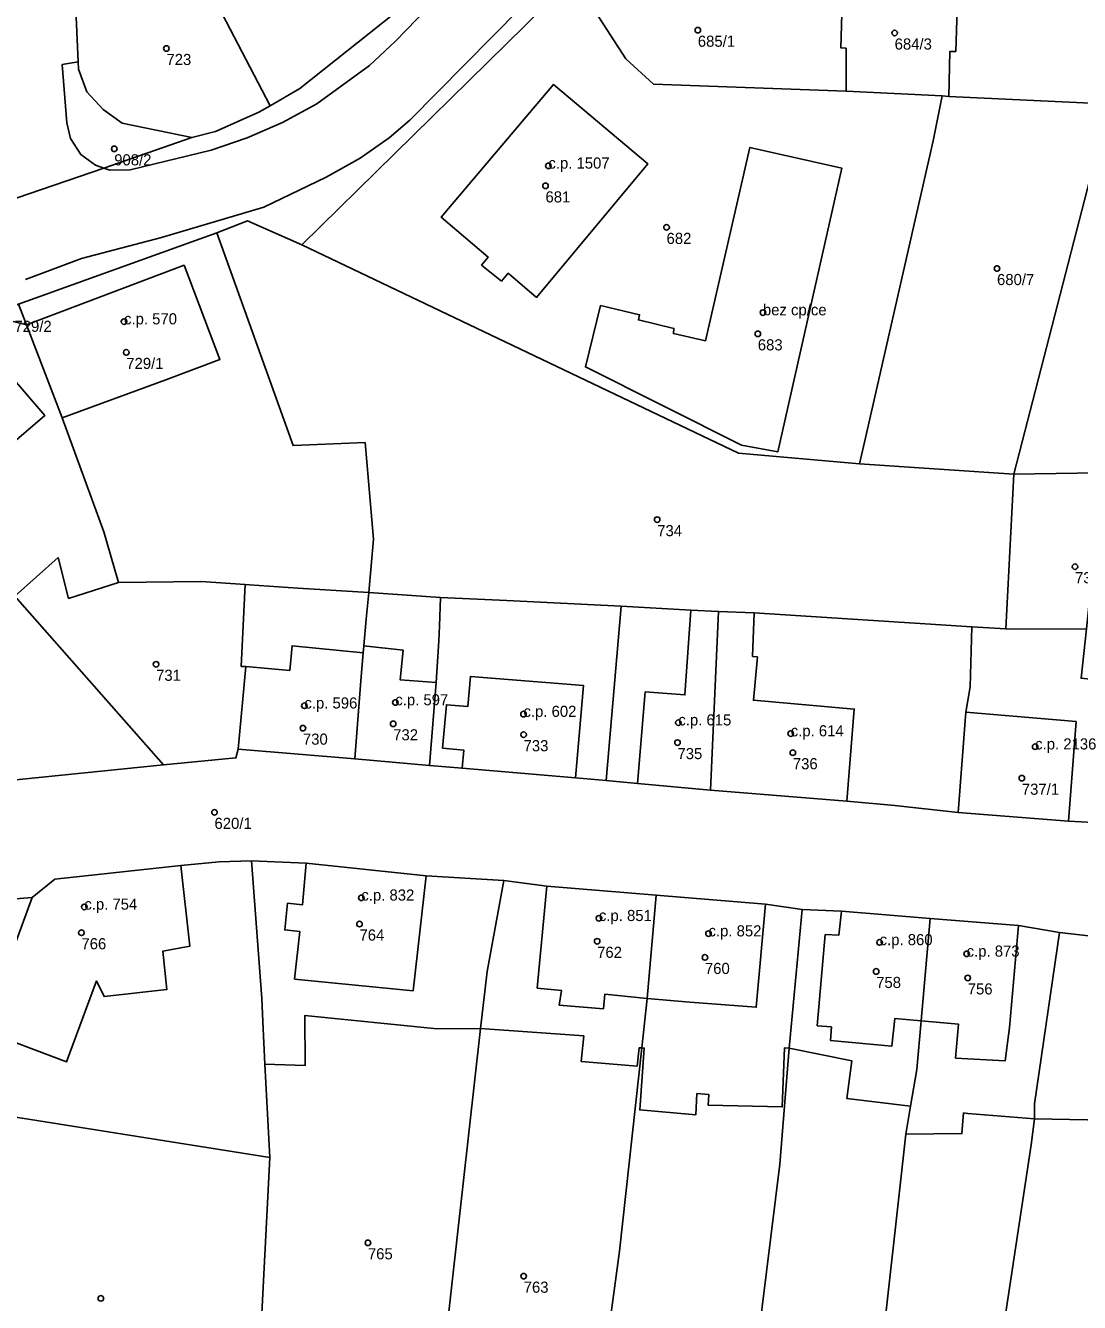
# Model space of a CAD drawing. Extents: x -878211 to -870363, y -1058464 to -1052522.
# Drawn here: x -874670.5 to -874575.8, y -1056540.4 to -1056425.6 of the extents above; entities that cross this region are included whole.
import ezdxf

# ---------------------------------------------------------------- set-up
doc = ezdxf.new("R2010")
doc.units = 0
for name, color, linetype in [('Vrstva 50', 7, 'Continuous'), ('Vrstva 51', 7, 'Continuous'), ('Vrstva 52', 7, 'Continuous')]:
    doc.layers.add(name, color=color, linetype=linetype)

msp = doc.modelspace()

# ---------------------------------------------------------------- linework, layer by layer
at = {"layer": 'Vrstva 50'}
for centre in [(-874610.12, -1056426.00994), (-874592.43, -1056426.25994), (-874657.88, -1056427.64994), (-874662.57, -1056436.66994), (-874623.55, -1056438.19994), (-874623.81, -1056439.99994), (-874612.93, -1056443.72994), (-874583.23, -1056447.42994), (-874604.27, -1056451.38994), (-874661.69, -1056452.19994), (-874604.73, -1056453.29994), (-874661.49, -1056454.96994), (-874613.77, -1056469.99994), (-874576.22, -1056474.22994), (-874658.81, -1056482.99994), (-874645.48, -1056486.72994), (-874637.31, -1056486.43994), (-874625.79, -1056487.47994), (-874645.61, -1056488.73994), (-874637.5, -1056488.34994), (-874611.87, -1056488.24994), (-874601.77, -1056489.22994), (-874625.78, -1056489.32994), (-874611.95, -1056490.03994), (-874579.8, -1056490.40994), (-874601.58, -1056490.94994), (-874581, -1056493.23994), (-874653.56, -1056496.30994), (-874640.36, -1056503.98994), (-874665.26, -1056504.80994), (-874640.53, -1056506.34994), (-874619.01, -1056505.82994), (-874665.52, -1056507.12994), (-874609.16, -1056507.20994), (-874619.17, -1056507.89994), (-874593.78, -1056507.99994), (-874609.48, -1056509.34994), (-874585.96, -1056509.02994), (-874594.09, -1056510.60994), (-874585.86, -1056511.18994), (-874639.77, -1056534.99994), (-874625.77, -1056537.99994), (-874663.78, -1056539.99994)]:
    msp.add_circle(centre, 0.25, dxfattribs=at)
at = {"layer": 'Vrstva 51'}
for points in [[(-874672.43, -1056441.48), (-874663.52, -1056438.4), (-874664.27, -1056438.15), (-874665.57, -1056437.18), (-874666.51, -1056435.75), (-874666.84, -1056434.34), (-874667.25, -1056429.08), (-874665.8, -1056428.86), (-874666.31, -1056417.34), (-874666.97, -1056404.89), (-874667.53, -1056394.14), (-874668.2, -1056381.65), (-874668.93, -1056368.46), (-874669.41, -1056360.11), (-874669.83, -1056351.48), (-874670.17, -1056342.03), (-874670.53, -1056332.02), (-874670.03, -1056324.55), (-874671.48, -1056324.45)], [(-874576.09, -1056363.83), (-874637.28, -1056426.98), (-874639.63, -1056429.18), (-874644.37, -1056432.62), (-874647.45, -1056434.31), (-874650.61, -1056435.68), (-874653.87, -1056436.8), (-874661.14, -1056438.57), (-874662.97, -1056438.58), (-874663.52, -1056438.4), (-874672.43, -1056441.48)], [(-874636.41, -1056423.72), (-874645.88, -1056431.25), (-874648.57, -1056432.81), (-874649.57, -1056433.39), (-874653.48, -1056435.1), (-874655.6, -1056435.66), (-874663.52, -1056438.4), (-874662.97, -1056438.58), (-874661.14, -1056438.57), (-874653.87, -1056436.8), (-874650.61, -1056435.68), (-874647.45, -1056434.31), (-874644.37, -1056432.62), (-874639.63, -1056429.18), (-874637.28, -1056426.98), (-874576.09, -1056363.83)], [(-874671.18, -1056450.63), (-874653.34, -1056444.21), (-874650.6, -1056443.14), (-874645.72, -1056445.3), (-874620.62, -1056420.65), (-874615.24, -1056415.24), (-874602.69, -1056402.62), (-874599.67, -1056399.64), (-874599.31, -1056399.32), (-874597.3, -1056397.35), (-874586.71, -1056386.96), (-874576.54, -1056376.81), (-874577.85, -1056375.68), (-874596.3, -1056393.88), (-874635.99, -1056434.09), (-874637.85, -1056435.67), (-874640.47, -1056437.51), (-874643.52, -1056439.22), (-874649.14, -1056441.92), (-874658.33, -1056444.65), (-874665.5, -1056446.52), (-874670.55, -1056448.41)], [(-874670.55, -1056448.41), (-874665.5, -1056446.52), (-874658.33, -1056444.65), (-874649.14, -1056441.92), (-874643.52, -1056439.22), (-874640.47, -1056437.51), (-874637.85, -1056435.67), (-874635.99, -1056434.09), (-874596.3, -1056393.88)], [(-874520.11, -1056504.57), (-874525.53, -1056503.93), (-874528.18, -1056503.7), (-874543.95, -1056501.72), (-874551.76, -1056500.67), (-874554.82, -1056500.14), (-874564.14, -1056498.79), (-874571, -1056497.81), (-874573.41, -1056497.27), (-874576.8, -1056497.11), (-874586.73, -1056496.31), (-874592.41, -1056495.69), (-874596.73, -1056495.3), (-874608.98, -1056494.31), (-874615.54, -1056493.73), (-874618.35, -1056493.44), (-874621.12, -1056493.2), (-874631.31, -1056492.35), (-874634.23, -1056492.09), (-874640.95, -1056491.51), (-874651.42, -1056490.62), (-874651.63, -1056491.41), (-874658.14, -1056492.03), (-874672.92, -1056493.55)], [(-874684.86, -1056505.16), (-874669.94, -1056503.95), (-874667.91, -1056502.32), (-874656.59, -1056501.1), (-874653.13, -1056500.77), (-874650.24, -1056500.68), (-874645.32, -1056500.89), (-874634.55, -1056502.01), (-874627.57, -1056502.45), (-874623.69, -1056502.93), (-874613.86, -1056503.75), (-874604.05, -1056504.57), (-874600.74, -1056505.04), (-874597.22, -1056505.19), (-874589.24, -1056505.84), (-874581.3, -1056506.47), (-874577.6, -1056507.11), (-874573.96, -1056507.53)], [(-874674.34, -1056515.92), (-874669.94, -1056503.95), (-874684.86, -1056505.16)]]:
    msp.add_lwpolyline(points, dxfattribs=at)
for points in [[(-874583.57, -1056418.49), (-874586.64, -1056418.34), (-874591.8, -1056418.17), (-874591.85, -1056419.68), (-874597.02, -1056419.51), (-874597.28, -1056427.58), (-874596.8, -1056427.63), (-874596.8, -1056431.5), (-874588.16, -1056431.92), (-874587.55, -1056431.96), (-874575.47, -1056432.55), (-874573.16, -1056432.7), (-874570.27, -1056432.92), (-874569.39, -1056432.89), (-874571.8, -1056418.71), (-874572.76, -1056413.05), (-874583.42, -1056409.27)], [(-874645.88, -1056431.25), (-874636.41, -1056423.72), (-874643.56, -1056414.81), (-874649.88, -1056418.74), (-874653.1, -1056416.69), (-874656.83, -1056416.94), (-874648.57, -1056432.81)], [(-874615.24, -1056415.24), (-874620.62, -1056420.65), (-874620.73, -1056422.16), (-874616.6, -1056428.57), (-874614.09, -1056430.86), (-874596.8, -1056431.5), (-874596.8, -1056427.63), (-874597.28, -1056427.58), (-874597.02, -1056419.51), (-874608.94, -1056421.13)], [(-874648.57, -1056432.81), (-874656.83, -1056416.94), (-874666.31, -1056417.34), (-874665.8, -1056428.86), (-874665.77, -1056429.5), (-874665.02, -1056431.54), (-874663.58, -1056433.14), (-874661.85, -1056434.37), (-874655.6, -1056435.66), (-874653.48, -1056435.1), (-874649.57, -1056433.39)], [(-874620.62, -1056420.65), (-874645.72, -1056445.3), (-874606.46, -1056464.04), (-874595.59, -1056464.97), (-874595.05, -1056462.65), (-874588.96, -1056435.96), (-874588.16, -1056431.92), (-874596.8, -1056431.5), (-874614.09, -1056430.86), (-874616.6, -1056428.57), (-874620.73, -1056422.16)], [(-874663.52, -1056438.4), (-874655.6, -1056435.66), (-874661.85, -1056434.37), (-874663.58, -1056433.14), (-874665.02, -1056431.54), (-874665.77, -1056429.5), (-874665.8, -1056428.86), (-874667.25, -1056429.08), (-874666.84, -1056434.34), (-874666.51, -1056435.75), (-874665.57, -1056437.18), (-874664.27, -1056438.15)], [(-874623.1, -1056430.89), (-874633.19, -1056442.81), (-874628.97, -1056446.4), (-874629.56, -1056447.12), (-874627.78, -1056448.56), (-874627.16, -1056447.86), (-874624.63, -1056450.02), (-874614.62, -1056438.02)], [(-874623.1, -1056430.89), (-874614.62, -1056438.02), (-874624.63, -1056450.02), (-874627.16, -1056447.86), (-874627.78, -1056448.56), (-874629.56, -1056447.12), (-874628.97, -1056446.4), (-874633.19, -1056442.81)], [(-874575.47, -1056432.55), (-874587.55, -1056431.96), (-874588.16, -1056431.92), (-874588.96, -1056435.96), (-874595.05, -1056462.65), (-874595.59, -1056464.97), (-874581.72, -1056465.9), (-874573.16, -1056432.7)], [(-874573.16, -1056432.7), (-874581.72, -1056465.9), (-874570.34, -1056465.73), (-874570.27, -1056432.92)], [(-874612.31, -1056453.28), (-874609.43, -1056453.92), (-874605.44, -1056436.55), (-874597.19, -1056438.4), (-874602.93, -1056463.92), (-874606.18, -1056463.31), (-874620.22, -1056456.28), (-874618.86, -1056450.76), (-874615.36, -1056451.58), (-874615.46, -1056452.05), (-874612.27, -1056452.81)], [(-874612.31, -1056453.28), (-874612.27, -1056452.81), (-874615.46, -1056452.05), (-874615.36, -1056451.58), (-874618.86, -1056450.76), (-874620.22, -1056456.28), (-874606.18, -1056463.31), (-874602.93, -1056463.92), (-874597.19, -1056438.4), (-874605.44, -1056436.55), (-874609.43, -1056453.92)], [(-874640.02, -1056463.08), (-874639.27, -1056471.77), (-874639.69, -1056476.55), (-874633.25, -1056477), (-874627.3, -1056477.27), (-874617.01, -1056477.79), (-874610.74, -1056478.15), (-874608.25, -1056478.25), (-874605.05, -1056478.38), (-874585.5, -1056479.63), (-874582.45, -1056479.82), (-874581.72, -1056465.9), (-874595.59, -1056464.97), (-874606.46, -1056464.04), (-874645.72, -1056445.3), (-874650.6, -1056443.14), (-874653.34, -1056444.21), (-874646.49, -1056463.34)], [(-874671.18, -1056450.63), (-874670.46, -1056452.49), (-874667.26, -1056460.84), (-874663.5, -1056471.11), (-874663.24, -1056472.03), (-874662.19, -1056475.65), (-874654.76, -1056475.57), (-874650.8, -1056475.84), (-874650.41, -1056475.87), (-874646.08, -1056476.17), (-874639.69, -1056476.55), (-874639.27, -1056471.77), (-874640.02, -1056463.08), (-874646.49, -1056463.34), (-874653.34, -1056444.21)], [(-874673.94, -1056451.62), (-874670.46, -1056452.49), (-874671.18, -1056450.63)], [(-874673.94, -1056451.62), (-874686.86, -1056459.52), (-874671.51, -1056476.89), (-874667.61, -1056473.41), (-874666.67, -1056477.08), (-874662.19, -1056475.65), (-874663.24, -1056472.03), (-874663.5, -1056471.11), (-874667.26, -1056460.84), (-874670.46, -1056452.49)], [(-874686.86, -1056459.52), (-874698.53, -1056469.97), (-874684.07, -1056486.33), (-874681.76, -1056489.14), (-874677.72, -1056494.05), (-874672.92, -1056493.55), (-874658.14, -1056492.03), (-874671.51, -1056476.89)], [(-874575.19, -1056479.82), (-874574.91, -1056477.25), (-874571.4, -1056477.64), (-874570.34, -1056465.73), (-874581.72, -1056465.9), (-874582.45, -1056479.82), (-874582.05, -1056479.85)], [(-874650.8, -1056475.84), (-874654.76, -1056475.57), (-874662.19, -1056475.65), (-874666.67, -1056477.08), (-874667.61, -1056473.41), (-874671.51, -1056476.89), (-874658.14, -1056492.03), (-874651.63, -1056491.41), (-874651.42, -1056490.62), (-874650.75, -1056483.21), (-874651.15, -1056483.19)], [(-874650.41, -1056475.87), (-874650.8, -1056475.84), (-874651.15, -1056483.19), (-874650.75, -1056483.21), (-874651.42, -1056490.62), (-874640.95, -1056491.51), (-874640.37, -1056484.11), (-874640.21, -1056481.98), (-874640.15, -1056481.35), (-874639.92, -1056478.96), (-874639.69, -1056476.55), (-874646.08, -1056476.17)], [(-874639.69, -1056476.55), (-874639.92, -1056478.96), (-874640.15, -1056481.35), (-874640.21, -1056481.98), (-874640.37, -1056484.11), (-874640.95, -1056491.51), (-874634.23, -1056492.09), (-874633.65, -1056484.63), (-874633.4, -1056480.88), (-874633.34, -1056479.58), (-874633.25, -1056477)], [(-874633.25, -1056477), (-874633.34, -1056479.58), (-874633.4, -1056480.88), (-874633.65, -1056484.63), (-874634.23, -1056492.09), (-874631.31, -1056492.35), (-874621.12, -1056493.2), (-874618.35, -1056493.44), (-874617.01, -1056477.79), (-874627.3, -1056477.27)], [(-874618.35, -1056493.44), (-874615.54, -1056493.73), (-874608.98, -1056494.31), (-874608.25, -1056478.25), (-874610.74, -1056478.15), (-874617.01, -1056477.79)], [(-874592.41, -1056495.69), (-874586.73, -1056496.31), (-874586.04, -1056487.32), (-874585.85, -1056486.25), (-874585.64, -1056485.03), (-874585.5, -1056479.63), (-874605.05, -1056478.38), (-874608.25, -1056478.25), (-874608.98, -1056494.31), (-874596.73, -1056495.3)], [(-874575.19, -1056479.82), (-874582.05, -1056479.85), (-874582.45, -1056479.82), (-874585.5, -1056479.63), (-874585.64, -1056485.03), (-874585.85, -1056486.25), (-874586.04, -1056487.32), (-874586.73, -1056496.31), (-874576.8, -1056497.11), (-874573.41, -1056497.27), (-874572.47, -1056488.75), (-874572.07, -1056484.65), (-874575.67, -1056484.25)], [(-874669.94, -1056503.95), (-874674.34, -1056515.92), (-874675.79, -1056523.03), (-874648.58, -1056527.34), (-874649.03, -1056518.95), (-874649.23, -1056515.1), (-874649.31, -1056513.05), (-874650.24, -1056500.68), (-874653.13, -1056500.77), (-874656.59, -1056501.1), (-874667.91, -1056502.32)], [(-874649.03, -1056518.95), (-874645.4, -1056519.05), (-874645.43, -1056514.56), (-874633.55, -1056515.76), (-874629.65, -1056515.74), (-874629.05, -1056510.6), (-874627.57, -1056502.45), (-874634.55, -1056502.01), (-874645.32, -1056500.89), (-874650.24, -1056500.68), (-874649.31, -1056513.05), (-874649.23, -1056515.1)], [(-874615.16, -1056517.48), (-874614.67, -1056513.04), (-874613.86, -1056503.75), (-874623.69, -1056502.93), (-874627.57, -1056502.45), (-874629.05, -1056510.6), (-874629.65, -1056515.74), (-874620.37, -1056516.41), (-874620.59, -1056518.7), (-874615.56, -1056519.12), (-874615.38, -1056517.47)], [(-874615.16, -1056517.48), (-874614.93, -1056517.5), (-874615.34, -1056523.05), (-874610.3, -1056523.49), (-874610.2, -1056521.59), (-874609.12, -1056521.68), (-874609.18, -1056522.63), (-874602.53, -1056522.79), (-874602.34, -1056517.48), (-874601.9, -1056517.52), (-874600.74, -1056505.04), (-874604.05, -1056504.57), (-874613.86, -1056503.75), (-874614.67, -1056513.04)], [(-874601.9, -1056517.52), (-874596.27, -1056518.65), (-874596.73, -1056522.02), (-874591, -1056522.73), (-874590.44, -1056519.43), (-874590.05, -1056515.04), (-874589.24, -1056505.84), (-874597.22, -1056505.19), (-874600.74, -1056505.04)], [(-874591.42, -1056525.23), (-874586.38, -1056525.19), (-874586.24, -1056523.33), (-874585.85, -1056523.38), (-874579.86, -1056523.86), (-874579.86, -1056522.5), (-874577.6, -1056507.11), (-874581.3, -1056506.47), (-874589.24, -1056505.84), (-874590.05, -1056515.04), (-874590.44, -1056519.43), (-874591, -1056522.73)], [(-874570.32, -1056524.04), (-874569.56, -1056518.17), (-874568.29, -1056508.31), (-874573.96, -1056507.53), (-874577.6, -1056507.11), (-874579.86, -1056522.5), (-874579.86, -1056523.86)], [(-874650.26, -1056560.03), (-874634.87, -1056562.35), (-874629.65, -1056515.74), (-874633.55, -1056515.76), (-874645.43, -1056514.56), (-874645.4, -1056519.05), (-874649.03, -1056518.95), (-874648.58, -1056527.34)], [(-874634.87, -1056562.35), (-874621.01, -1056564.34), (-874617.15, -1056535.74), (-874615.16, -1056517.48), (-874615.38, -1056517.47), (-874615.56, -1056519.12), (-874620.59, -1056518.7), (-874620.37, -1056516.41), (-874629.65, -1056515.74)], [(-874615.16, -1056517.48), (-874617.15, -1056535.74), (-874621.01, -1056564.34), (-874616.41, -1056565.38), (-874607.53, -1056566.65), (-874602.76, -1056527.92), (-874601.9, -1056517.52), (-874602.34, -1056517.48), (-874602.53, -1056522.79), (-874609.18, -1056522.63), (-874609.12, -1056521.68), (-874610.2, -1056521.59), (-874610.3, -1056523.49), (-874615.34, -1056523.05), (-874614.93, -1056517.5)], [(-874601.9, -1056517.52), (-874602.76, -1056527.92), (-874607.53, -1056566.65), (-874597.2, -1056568.17), (-874596.21, -1056568.31), (-874591.42, -1056525.23), (-874591, -1056522.73), (-874596.73, -1056522.02), (-874596.27, -1056518.65)], [(-874652.64, -1056559.87), (-874650.26, -1056560.03), (-874648.58, -1056527.34), (-874675.79, -1056523.03), (-874680.11, -1056555.4), (-874669.62, -1056557.07)], [(-874596.21, -1056568.31), (-874586.74, -1056569.75), (-874580.15, -1056526.19), (-874579.86, -1056523.86), (-874585.85, -1056523.38), (-874586.24, -1056523.33), (-874586.38, -1056525.19), (-874591.42, -1056525.23)], [(-874580.15, -1056526.19), (-874586.74, -1056569.75), (-874578.03, -1056571.11), (-874570.82, -1056527.91), (-874570.32, -1056524.04), (-874579.86, -1056523.86)]]:
    msp.add_lwpolyline(points, close=True, dxfattribs=at)
at = {"layer": 'Vrstva 52'}
for points in [[(-874586.92, -1056427.91), (-874586.64, -1056418.34), (-874591.8, -1056418.17), (-874591.85, -1056419.68), (-874597.02, -1056419.51), (-874597.28, -1056427.58), (-874596.8, -1056427.63), (-874596.8, -1056431.5), (-874588.16, -1056431.92), (-874587.55, -1056431.96), (-874587.47, -1056427.91)], [(-874633.19, -1056442.81), (-874628.97, -1056446.4), (-874629.56, -1056447.12), (-874627.78, -1056448.56), (-874627.16, -1056447.86), (-874624.63, -1056450.02), (-874614.62, -1056438.02), (-874623.1, -1056430.89)], [(-874615.36, -1056451.58), (-874618.86, -1056450.76), (-874620.22, -1056456.28), (-874606.18, -1056463.31), (-874602.93, -1056463.92), (-874597.19, -1056438.4), (-874605.44, -1056436.55), (-874609.43, -1056453.92), (-874612.31, -1056453.28), (-874612.27, -1056452.81), (-874615.46, -1056452.05)], [(-874670.46, -1056452.49), (-874667.26, -1056460.84), (-874657.92, -1056457.42), (-874653.07, -1056455.6), (-874656.29, -1056447.13)], [(-874673.62, -1056458.49), (-874675.21, -1056456.73), (-874682.08, -1056462.72), (-874677.41, -1056468.07), (-874670.91, -1056462.44), (-874670.51, -1056462.1), (-874668.81, -1056460.65), (-874671.91, -1056457.02)], [(-874615.54, -1056493.73), (-874608.98, -1056494.31), (-874608.25, -1056478.25), (-874610.74, -1056478.15), (-874611.28, -1056485.76), (-874614.84, -1056485.48)], [(-874608.98, -1056494.31), (-874596.73, -1056495.3), (-874596.06, -1056487.03), (-874605.13, -1056486.24), (-874604.76, -1056482.34), (-874605.2, -1056482.29), (-874605.05, -1056478.38), (-874608.25, -1056478.25)], [(-874646.79, -1056483.55), (-874650.75, -1056483.21), (-874651.42, -1056490.62), (-874640.95, -1056491.51), (-874640.37, -1056484.11), (-874640.21, -1056481.98), (-874646.58, -1056481.34)], [(-874640.37, -1056484.11), (-874640.95, -1056491.51), (-874634.23, -1056492.09), (-874633.65, -1056484.63), (-874636.86, -1056484.41), (-874636.61, -1056481.72), (-874640.15, -1056481.35), (-874640.21, -1056481.98)], [(-874633.06, -1056490.54), (-874631.16, -1056490.72), (-874631.31, -1056492.35), (-874621.12, -1056493.2), (-874620.39, -1056484.91), (-874630.56, -1056484.09), (-874630.79, -1056486.79), (-874632.71, -1056486.64)], [(-874586.73, -1056496.31), (-874576.8, -1056497.11), (-874576.12, -1056488.15), (-874586.04, -1056487.32)], [(-874669.94, -1056503.95), (-874674.34, -1056515.92), (-874666.85, -1056518.73), (-874664.16, -1056511.46), (-874663.48, -1056512.85), (-874657.83, -1056512.22), (-874658.21, -1056508.8), (-874655.77, -1056508.33), (-874656.59, -1056501.1), (-874667.91, -1056502.32)], [(-874647, -1056504.48), (-874647.24, -1056506.87), (-874645.9, -1056507.01), (-874646.36, -1056511.29), (-874635.71, -1056512.35), (-874634.55, -1056502.01), (-874645.32, -1056500.89), (-874645.64, -1056504.61)], [(-874624.55, -1056512.12), (-874622.38, -1056512.32), (-874622.57, -1056513.64), (-874618.61, -1056513.96), (-874618.47, -1056512.65), (-874614.67, -1056513.04), (-874613.86, -1056503.75), (-874623.69, -1056502.93)], [(-874614.67, -1056513.04), (-874610.83, -1056513.38), (-874604.87, -1056513.83), (-874604.05, -1056504.57), (-874613.86, -1056503.75)], [(-874598.68, -1056507.3), (-874599.38, -1056515.49), (-874598.11, -1056515.6), (-874598.2, -1056516.81), (-874592.68, -1056517.32), (-874592.41, -1056514.83), (-874590.05, -1056515.04), (-874589.24, -1056505.84), (-874597.22, -1056505.19), (-874597.45, -1056507.35)], [(-874590.05, -1056515.04), (-874586.69, -1056515.36), (-874586.95, -1056518.39), (-874582.49, -1056518.64), (-874582.1, -1056515.64), (-874581.3, -1056506.47), (-874589.24, -1056505.84)]]:
    msp.add_lwpolyline(points, close=True, dxfattribs=at)

# ---------------------------------------------------------------- texts
at = {"layer": 'Vrstva 50'}
for s, p in [('685/1', (-874610.12, -1056427.499)), ('684/3', (-874592.43, -1056427.749)), ('723', (-874657.88, -1056429.139)), ('908/2', (-874662.57, -1056438.159)), ('c.p. 1507', (-874623.55, -1056438.45)), ('681', (-874623.81, -1056441.489)), ('682', (-874612.93, -1056445.219)), ('680/7', (-874583.23, -1056448.919)), ('bez cp/ce', (-874604.27, -1056451.639)), ('729/2', (-874671.54, -1056453.129)), ('c.p. 570', (-874661.69, -1056452.45)), ('683', (-874604.73, -1056454.789)), ('729/1', (-874661.49, -1056456.459)), ('734', (-874613.77, -1056471.489)), ('738', (-874576.22, -1056475.719)), ('731', (-874658.81, -1056484.489)), ('c.p. 596', (-874645.48, -1056486.98)), ('c.p. 597', (-874637.31, -1056486.69)), ('c.p. 602', (-874625.79, -1056487.73)), ('c.p. 615', (-874611.87, -1056488.5)), ('732', (-874637.5, -1056489.839)), ('c.p. 614', (-874601.77, -1056489.48)), ('730', (-874645.61, -1056490.229)), ('733', (-874625.78, -1056490.819)), ('c.p. 2136', (-874579.8, -1056490.659)), ('735', (-874611.95, -1056491.529)), ('736', (-874601.58, -1056492.439)), ('737/1', (-874581, -1056494.729)), ('620/1', (-874653.56, -1056497.799)), ('c.p. 832', (-874640.36, -1056504.24)), ('c.p. 754', (-874665.26, -1056505.06)), ('c.p. 851', (-874619.01, -1056506.08)), ('764', (-874640.53, -1056507.839)), ('c.p. 852', (-874609.16, -1056507.46)), ('c.p. 860', (-874593.78, -1056508.25)), ('766', (-874665.52, -1056508.619)), ('762', (-874619.17, -1056509.389)), ('c.p. 873', (-874585.96, -1056509.28)), ('760', (-874609.48, -1056510.839)), ('758', (-874594.09, -1056512.099)), ('756', (-874585.86, -1056512.679)), ('765', (-874639.77, -1056536.489)), ('763', (-874625.77, -1056539.489))]:
    msp.add_text(s, height=0.999996, dxfattribs=at).set_placement(p)

doc.saveas('drawing.dxf')
